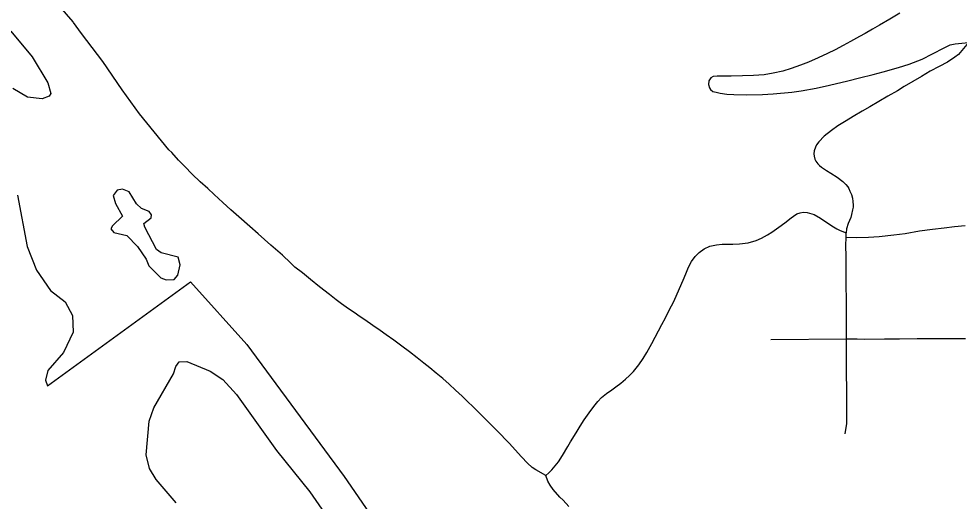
# Model space of a CAD drawing. Extents: x -19 to 366, y -4 to 359.
# Drawn here: x 153.543 to 154.044, y 192.869 to 193.126 of the extents above; entities that cross this region are included whole.
import ezdxf

# ---------------------------------------------------------------- set-up
doc = ezdxf.new("R2010")
doc.units = 0
for name, color, linetype in [('Level 33', 7, 'Continuous'), ('Level 60', 7, 'Continuous'), ('Level 9', 7, 'Continuous')]:
    doc.layers.add(name, color=color, linetype=linetype)

msp = doc.modelspace()

# ---------------------------------------------------------------- linework, layer by layer
at = {"layer": 'Level 33'}
for points in [[(153.68757, 192.99558), (153.68338, 192.99973), (153.67718, 193.00504), (153.67032, 193.01101), (153.66589, 193.0149), (153.66005, 193.0201), (153.65584, 193.02385), (153.65151, 193.02783), (153.64686, 193.03209), (153.64347, 193.03519), (153.63948, 193.03881), (153.63517, 193.04282), (153.63124, 193.04684), (153.62793, 193.05034), (153.62424, 193.05439), (153.62268, 193.05583), (153.60716, 193.07493), (153.5978, 193.08777), (153.58745, 193.10289), (153.57621, 193.11774), (153.57193, 193.12362), (153.57163, 193.12405), (153.55294, 193.14583)], [(154.01244, 193.12867), (154.00711, 193.12544), (154.0016, 193.1222), (153.99794, 193.12007), (153.99394, 193.11777), (153.99098, 193.11611), (153.98616, 193.11346), (153.98233, 193.11139), (153.97793, 193.1091), (153.97384, 193.10703), (153.96894, 193.10477), (153.96375, 193.10254), (153.95951, 193.10084), (153.95449, 193.09909), (153.95013, 193.09778), (153.94488, 193.09659), (153.94012, 193.09576), (153.93441, 193.09531), (153.92858, 193.09514), (153.92257, 193.09506), (153.91739, 193.09502), (153.91506, 193.09504), (153.91299, 193.09478), (153.91175, 193.09422), (153.91069, 193.09254), (153.91044, 193.09063), (153.91099, 193.08883), (153.91151, 193.08792), (153.91282, 193.08695), (153.91459, 193.08649), (153.91659, 193.086), (153.92032, 193.08552), (153.92388, 193.08524), (153.93057, 193.08503), (153.93918, 193.08532), (153.94492, 193.0857), (153.95482, 193.08658), (153.95987, 193.08725), (153.96779, 193.0886), (153.97499, 193.09024), (153.98472, 193.09262), (153.99088, 193.0941), (153.99824, 193.09592), (154.00357, 193.09731), (154.01182, 193.09959), (154.01742, 193.10138), (154.02431, 193.10414), (154.02983, 193.10695), (154.03615, 193.1102), (154.03931, 193.11165), (154.0419, 193.11229), (154.04912, 193.1129)], [(154.04912, 193.1129), (154.04368, 193.10653), (154.04173, 193.10511), (154.03783, 193.10256), (154.03337, 193.10025), (154.02862, 193.09762), (154.02401, 193.09495), (154.01947, 193.09227), (154.01484, 193.08949), (154.01114, 193.0873), (154.00602, 193.08432), (153.9965, 193.07876), (153.9924, 193.07638), (153.98766, 193.07362), (153.98382, 193.07133), (153.97938, 193.06852), (153.97606, 193.06618), (153.9722, 193.0631), (153.96923, 193.06014), (153.96796, 193.05838), (153.96742, 193.05721), (153.96682, 193.05532), (153.96668, 193.05369), (153.96672, 193.05238), (153.96714, 193.05087), (153.96769, 193.04975), (153.96878, 193.04841), (153.96968, 193.04744), (153.9707, 193.04662), (153.97334, 193.04479), (153.9757, 193.04338), (153.97911, 193.04119), (153.98204, 193.039), (153.98269, 193.03847), (153.9837, 193.03739), (153.98466, 193.03605), (153.98528, 193.03513), (153.98589, 193.03382), (153.98667, 193.032), (153.98728, 193.02997), (153.98742, 193.02829), (153.98751, 193.02636), (153.98752, 193.02528), (153.98732, 193.02389), (153.98676, 193.02132), (153.98628, 193.01974), (153.985, 193.0166), (153.98407, 193.01365), (153.98392, 193.01152)], [(153.82366, 192.88238), (153.82535, 192.88365), (153.82701, 192.88528), (153.8305, 192.88963), (153.83269, 192.89305), (153.83547, 192.89769), (153.83696, 192.90023), (153.83991, 192.90508), (153.84208, 192.90865), (153.84419, 192.91194), (153.84675, 192.91565), (153.84928, 192.919), (153.85142, 192.92178), (153.85342, 192.9239), (153.85613, 192.92602), (153.85894, 192.92794), (153.86102, 192.92948), (153.86364, 192.93147), (153.86618, 192.9336), (153.86832, 192.93563), (153.87039, 192.93778), (153.87325, 192.94119), (153.87561, 192.94466), (153.87757, 192.94787), (153.88022, 192.95255), (153.88565, 192.96273), (153.88747, 192.96622), (153.88955, 192.97031), (153.89194, 192.97505), (153.89371, 192.97902), (153.89698, 192.98636), (153.89839, 192.98973), (153.89987, 192.99336), (153.90146, 192.99632), (153.90333, 192.99893), (153.90551, 193.00113), (153.90822, 193.00307), (153.91117, 193.0044), (153.91465, 193.00526), (153.91779, 193.0055), (153.92042, 193.00552), (153.92345, 193.0055), (153.92695, 193.00564), (153.93158, 193.00623), (153.93594, 193.00747), (153.93879, 193.00879), (153.94185, 193.01047), (153.94417, 193.01201), (153.94797, 193.01469), (153.95112, 193.01698), (153.95462, 193.01956), (153.95583, 193.02041), (153.95764, 193.02166), (153.95935, 193.02225), (153.961, 193.02256), (153.96314, 193.02243), (153.96674, 193.02136), (153.97014, 193.01943), (153.97621, 193.01533), (153.97896, 193.01368), (153.98059, 193.0128), (153.98392, 193.01152)], [(153.9838, 193.00934), (153.98963, 193.00911), (153.99569, 193.00922), (154.00144, 193.00961), (154.0093, 193.01043), (154.01524, 193.01131), (154.02297, 193.01263), (154.02988, 193.01353), (154.03616, 193.01425), (154.04159, 193.01488), (154.04725, 193.01556)], [(153.9838, 193.00934), (153.98381, 193.00989), (153.98392, 193.01152)], [(153.98391, 192.98653), (153.98387, 192.99346), (153.98382, 192.9991), (153.98373, 193.0047), (153.9838, 193.00934)], [(153.81079, 192.89234), (153.80413, 192.89949), (153.7977, 192.9061), (153.79362, 192.91024), (153.79101, 192.91289), (153.7884, 192.91549), (153.78498, 192.91884), (153.78201, 192.92169), (153.77903, 192.92452), (153.77555, 192.92779), (153.77221, 192.93088), (153.76873, 192.93394), (153.76526, 192.93688), (153.76193, 192.93964), (153.75868, 192.94224), (153.75511, 192.94505), (153.75107, 192.94814), (153.74695, 192.95123), (153.74266, 192.95441), (153.73855, 192.95732), (153.73533, 192.95958), (153.73149, 192.96225), (153.72728, 192.96516), (153.72471, 192.96691), (153.72155, 192.96907), (153.7185, 192.97118), (153.71487, 192.97381), (153.71201, 192.97593), (153.70833, 192.9787), (153.70309, 192.98281), (153.69824, 192.98672), (153.69401, 192.9902), (153.68994, 192.99324), (153.68757, 192.99558)], [(153.98401, 192.95488), (153.98395, 192.96154), (153.98397, 192.96657), (153.98397, 192.97436), (153.98393, 192.98534), (153.98391, 192.98653)], [(153.98401, 192.95488), (153.94361, 192.95466)], [(153.98334, 192.90452), (153.98417, 192.91002), (153.98401, 192.95488)], [(154.04745, 192.95511), (154.04065, 192.95508), (154.03315, 192.95506), (154.02173, 192.95503), (154.01238, 192.95499), (154.00426, 192.95495), (153.99344, 192.95484), (153.98964, 192.95488), (153.98401, 192.95488)], [(153.82366, 192.88238), (153.81843, 192.88538), (153.81652, 192.88664), (153.81404, 192.88888), (153.81079, 192.89234)], [(153.83602, 192.86579), (153.83289, 192.8691), (153.83123, 192.87086), (153.82758, 192.87489), (153.826, 192.87712), (153.82487, 192.87922), (153.82366, 192.88238)]]:
    msp.add_lwpolyline(points, dxfattribs=at)
at = {"layer": 'Level 60'}
for points in [[(156.50946, 189.3937), (156.44759, 191.65634), (156.2114, 200.27623), (155.97446, 208.89626), (155.73678, 217.51643), (155.49836, 226.13674), (155.2592, 234.75719), (155.01929, 243.37778), (154.77865, 251.9985), (154.53727, 260.61937), (154.29515, 269.24038), (154.0523, 277.86152), (153.80871, 286.48281), (153.56438, 295.10424), (153.31933, 303.72581), (153.07354, 312.34752), (152.82702, 320.96938), (152.57978, 329.59137), (152.3318, 338.21351), (152.0831, 346.83579)], [(154.11585, 1.87092), (153.9063, 10.48743), (153.69602, 19.10409), (153.48501, 27.72087), (153.27327, 36.3378), (153.0608, 44.95486), (152.84759, 53.57206), (152.63366, 62.1894), (152.419, 70.80688), (152.20362, 79.42449), (151.98751, 88.04225), (151.77068, 96.66014), (151.55312, 105.27817), (151.33484, 113.89634), (151.11584, 122.51465), (150.89612, 131.13311), (150.67568, 139.7517), (150.45452, 148.37043), (150.23264, 156.98931), (150.01005, 165.60832), (149.78674, 174.22748), (149.56272, 182.84677), (149.33799, 191.46621), (149.11254, 200.0858), (148.88638, 208.70552), (148.65952, 217.32539), (148.43194, 225.9454), (148.20366, 234.56555), (147.97466, 243.18584), (147.74497, 251.80628), (147.51457, 260.42687), (147.28346, 269.04759), (147.05165, 277.66846), (146.81914, 286.28948), (146.58593, 294.91064), (146.35202, 303.53194), (146.11742, 312.15339), (145.88211, 320.77499), (145.64611, 329.39673), (145.40941, 338.01861), (145.17202, 346.64065)], [(0, 189.51617), (7.11214, 189.52059), (14.22427, 189.53386), (21.33637, 189.55597), (28.44845, 189.58693), (35.56048, 189.62672), (42.67245, 189.67537), (49.78436, 189.73285), (56.89619, 189.79918), (64.00793, 189.87436), (71.11958, 189.95838), (78.23111, 190.05124), (85.34253, 190.15294), (92.45381, 190.26349), (99.56495, 190.38288), (106.67593, 190.51112), (113.78675, 190.6482), (120.89739, 190.79412), (128.00785, 190.94888), (135.11811, 191.11248), (142.22816, 191.28493), (149.33799, 191.46621), (156.44759, 191.65634), (163.55694, 191.85531), (170.66605, 192.06312), (177.77489, 192.27977), (184.88345, 192.50526), (191.99173, 192.73959), (199.09971, 192.98276), (206.20739, 193.23477), (213.31474, 193.49561), (220.42177, 193.7653), (227.52845, 194.04382), (234.63479, 194.33118), (241.74076, 194.62738), (248.84635, 194.93241), (255.95157, 195.24628), (263.05638, 195.56898), (270.16079, 195.90052), (277.26478, 196.24089), (284.36834, 196.5901), (291.47147, 196.94814), (298.57414, 197.31501), (305.67635, 197.69072), (312.77809, 198.07525), (319.87934, 198.46862), (326.9801, 198.87082), (334.08035, 199.28185), (341.18009, 199.7017)]]:
    msp.add_spline(points, degree=3, dxfattribs=at)
at = {"layer": 'Level 9'}
for points in [[(153.53855, 193.119), (153.54984, 193.10541), (153.55828, 193.09143), (153.55985, 193.08575), (153.55891, 193.08441), (153.55513, 193.08305), (153.54736, 193.08394), (153.53956, 193.08844)], [(153.54211, 193.03169), (153.54726, 193.00439)], [(153.61058, 192.99747), (153.61212, 192.99407), (153.61842, 192.98766), (153.62127, 192.98655), (153.62563, 192.98677), (153.6275, 192.98906), (153.62878, 192.99458), (153.62761, 192.99855), (153.61869, 193.00095), (153.61622, 193.00264), (153.60987, 193.01456), (153.60947, 193.01664), (153.61324, 193.01952), (153.61341, 193.02123), (153.61226, 193.02293), (153.60808, 193.0246), (153.60541, 193.02705), (153.60157, 193.03348), (153.59796, 193.03478), (153.59512, 193.03438), (153.59306, 193.03151), (153.59423, 193.02716), (153.59808, 193.02054), (153.59263, 193.01537), (153.59188, 193.01366), (153.59341, 193.01177), (153.60025, 193.01011), (153.60598, 193.00427)], [(153.54726, 193.00439), (153.5521, 192.99171), (153.55957, 192.98094), (153.56739, 192.97474), (153.57143, 192.96756), (153.57169, 192.95863), (153.56648, 192.94777), (153.55822, 192.93822), (153.55694, 192.93308), (153.5581, 192.93005), (153.63435, 192.98551), (153.66436, 192.95213), (153.71627, 192.88172), (153.73736, 192.85112)], [(153.60598, 193.00427), (153.61058, 192.99747)], [(153.62661, 192.86774), (153.6159, 192.88019), (153.61244, 192.88604), (153.61068, 192.89325), (153.61223, 192.91129), (153.61464, 192.91834), (153.62529, 192.93645), (153.62639, 192.94045), (153.62826, 192.94293), (153.63224, 192.94296), (153.64478, 192.93793), (153.65145, 192.93343), (153.65871, 192.92551), (153.68017, 192.89568), (153.69797, 192.8736), (153.70583, 192.86208)]]:
    msp.add_lwpolyline(points, dxfattribs=at)

doc.saveas('drawing.dxf')
